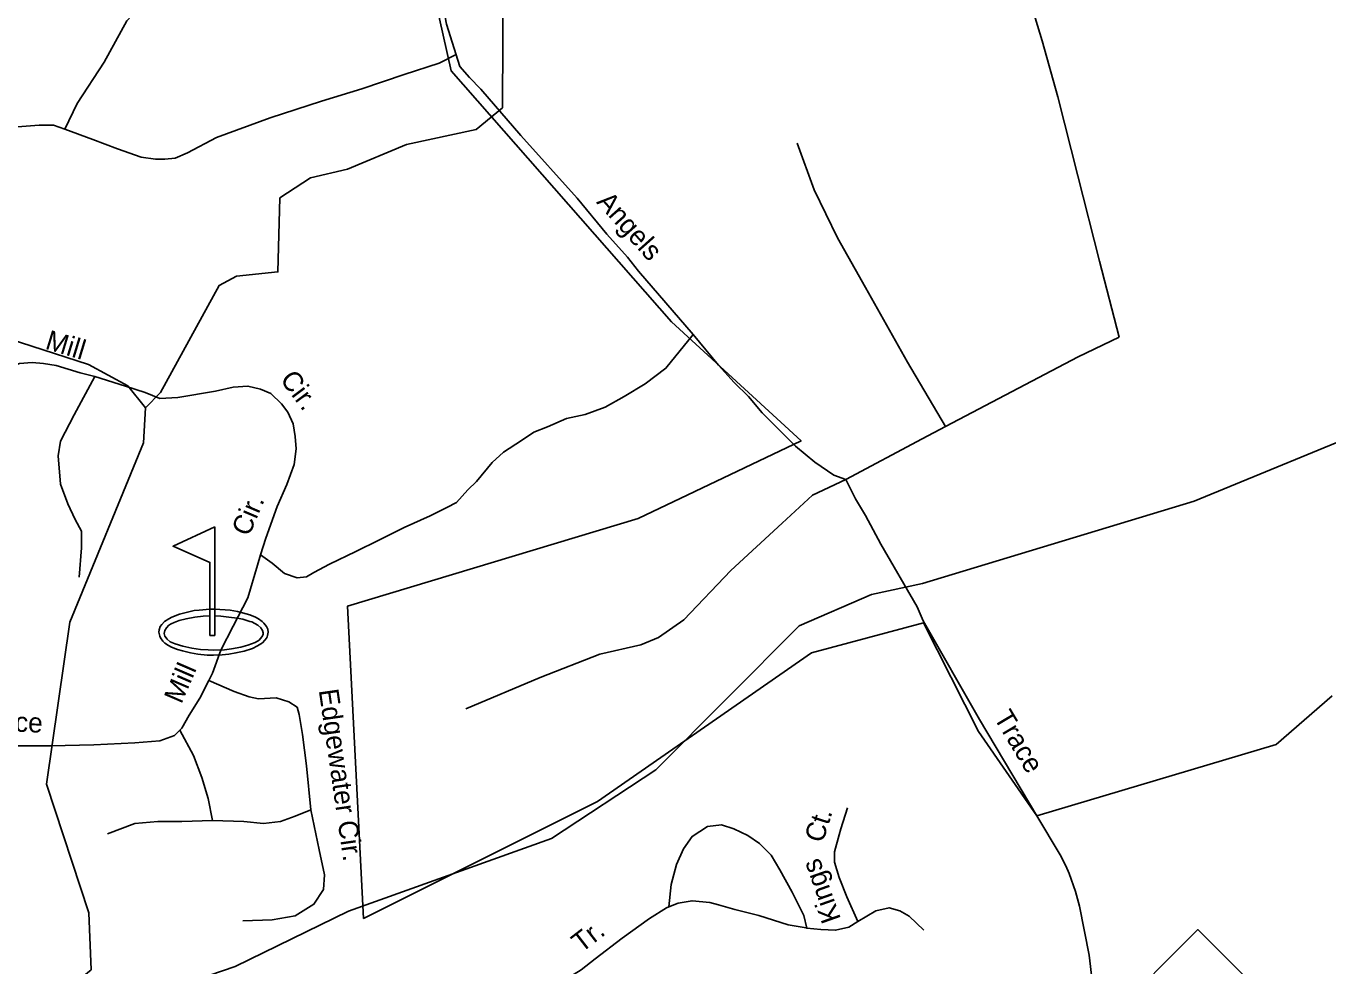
# Model space of a CAD drawing. Extents: x 2104537 to 2336408, y 34176 to 229611.
# Drawn here: x 2148411 to 2153378, y 53148 to 56735 of the extents above; entities that cross this region are included whole.
import ezdxf

# ---------------------------------------------------------------- set-up
doc = ezdxf.new("R2010")
doc.units = 0
for name, color, linetype in [('Exist Boundary Political City Limit New', 7, 'Continuous'), ('Exist Cultural Recreational Golf Course CELL', 7, 'Continuous'), ('Exist Hydrographic Misc Water Feature', 7, 'Continuous'), ('Exist Road Non-System Type 51', 7, 'Continuous'), ('Exist Road Non-System Type 51 Label', 7, 'Continuous'), ('Exist Road Primary NC Shield CELL', 7, 'Continuous'), ('Map Preparation Boundary City Limit Buffer Line', 7, 'Continuous')]:
    doc.layers.add(name, color=color, linetype=linetype)

msp = doc.modelspace()

# ---------------------------------------------------------------- linework, layer by layer
at = {"layer": 'Exist Boundary Political City Limit New'}
msp.add_lwpolyline([(2153394.2, 54178.2), (2153180.5, 53993.5), (2152267.8, 53721.2), (2152045.5, 54042.9), (2151835.2, 54457.7), (2151407.5, 54342.8), (2150590.5, 53775.4), (2149698.8, 53329.2), (2149637, 54520.4), (2150746, 54855.7), (2151368.2, 55151.4), (2150873.8, 55606.2), (2150032.5, 56564.2), (2149793.2, 57632.4)], dxfattribs=at)
at = {"layer": 'Exist Cultural Recreational Golf Course CELL'}
msp.add_lwpolyline([(2149130.4, 54823.2), (2148971.9, 54749.8), (2149112, 54688.2), (2149112, 54509.3), (2149130.4, 54509.3), (2149130.4, 54484.3), (2149130.4, 54409.3), (2149130.4, 54484.3), (2149154, 54482.8), (2149184.6, 54479.5), (2149216.1, 54475.5), (2149237.2, 54471.1), (2149265.1, 54462.8), (2149272, 54460.7), (2149294.7, 54448.9), (2149306.7, 54438), (2149312.2, 54428.4), (2149315.2, 54418.9), (2149314.9, 54414.5), (2149313.9, 54410.4), (2149312.9, 54407.1), (2149310.7, 54403.4), (2149300, 54391.5), (2149284.2, 54382), (2149256.9, 54371.6), (2149230.4, 54364.1), (2149194.8, 54358.6), (2149167.8, 54354.6), (2149127.7, 54352.7), (2149105.2, 54354.6), (2149076.2, 54356.1), (2149043.1, 54360.6), (2149009.1, 54368.1), (2148980, 54376.6), (2148960.5, 54385.1), (2148948.5, 54394.6), (2148940, 54406.6), (2148937.5, 54416.6), (2148940, 54427.6), (2148947, 54438.7), (2148955.5, 54448.2), (2148964.6, 54453.5), (2148976, 54459.2), (2148995.1, 54465.7), (2149021.3, 54472.7), (2149054.1, 54478.7), (2149086.2, 54482.7), (2149112, 54484.3), (2149112, 54509.3), (2149130.4, 54509.3), (2149130.4, 54409.3), (2149112, 54409.3), (2149112, 54484.3), (2149112, 54509.3), (2149071.5, 54505.6), (2149052, 54503.9), (2149021.2, 54496.6), (2148995.7, 54490.4), (2148967.4, 54479.3), (2148955, 54472.2), (2148939.2, 54462.4), (2148929, 54451.4), (2148922.7, 54443.2), (2148918.7, 54430.9), (2148917.7, 54421.1), (2148920.5, 54406.6), (2148923.2, 54399.6), (2148932.2, 54387.3), (2148940.5, 54380.3), (2148954.4, 54370.7), (2148966.1, 54364.9), (2148988.7, 54355.4), (2149007.4, 54350.4), (2149037.7, 54343.2), (2149065.8, 54337.7), (2149102.2, 54334.3), (2149125.7, 54333.3), (2149159.5, 54335.3), (2149184.8, 54337.8), (2149211.2, 54342.4), (2149243.3, 54348.9), (2149274.3, 54359.4), (2149293.7, 54369.3), (2149312.2, 54380.6), (2149322, 54390.6), (2149328, 54398.9), (2149330.6, 54404.3), (2149332, 54408.5), (2149333.4, 54414.8), (2149334.3, 54421.6), (2149332.8, 54432.9), (2149328.2, 54443.2), (2149318.4, 54455.8), (2149312.1, 54462.6), (2149297.3, 54472.3), (2149285.6, 54479.1), (2149264.8, 54487.6), (2149250.5, 54491.6), (2149217.5, 54500.4), (2149189.9, 54505.4), (2149130.4, 54509.3)], close=True, dxfattribs=at)
at = {"layer": 'Exist Hydrographic Misc Water Feature'}
for points in [[(2148866.1, 55278.5), (2148923.9, 55336.4), (2149148, 55745.5), (2149214, 55780.3), (2149371.9, 55797), (2149378.9, 56079), (2149496, 56155.5), (2149637.1, 56188.9), (2149862, 56283), (2150128, 56340.2), (2150228, 56423.5), (2150232.9, 57207.6)], [(2151831.3, 54607.5), (2152868.1, 54922.3), (2153592.1, 55220), (2153849, 55346.3), (2153940.1, 55436.4), (2154031.1, 55638.1), (2154031.1, 55687.3)], [(2148866.1, 55278.5), (2148799, 55361.8), (2148648.9, 55443.4), (2148215, 55583.1)], [(2148468.1, 52976.2), (2148659, 53133.3), (2148649.9, 53350), (2148489, 53842), (2148578, 54460.4), (2148858.9, 55144.1), (2148866.1, 55278.5)], [(2148468.1, 52976.2), (2148818.1, 53012.1), (2149208.9, 53145.6), (2149641, 53357.1), (2150415, 53634.2), (2150814.1, 53895.6), (2151360.9, 54446.1), (2151636.1, 54565.5), (2151831.3, 54607.5)]]:
    msp.add_lwpolyline(points, dxfattribs=at)
at = {"layer": 'Exist Road Non-System Type 51'}
msp.add_line((2151545.3, 53751.5), (2151520, 53670.9), dxfattribs=at)
for points in [[(2148558.6, 56341.7), (2148605.8, 56440.2), (2148708.1, 56597.7), (2148794.7, 56755.2), (2148845.9, 56810.3), (2148936.4, 56897), (2149036.7, 56995.4), (2149154.8, 57089.9), (2149225.6, 57152.9), (2149320.1, 57239.6), (2149363.4, 57294.7), (2149394.9, 57357.7), (2149410.6, 57440.4), (2149414.5, 57515.2), (2149406.7, 57594), (2149359.4, 57688.5), (2149284.7, 57775.1), (2149123.3, 57909), (2149009.2, 58011.4), (2148960, 58039)], [(2150956.8, 55558), (2150956.6, 55558.3), (2150747.3, 55799.6), (2150705, 55853.2), (2150626.7, 55941), (2150514.1, 56078.4), (2150299.2, 56317.5), (2150146.5, 56494.6), (2150102.1, 56538.5), (2150066.1, 56580.5), (2150015.1, 56742.3), (2149996.9, 56838.1), (2149947.9, 57032), (2149925.7, 57125.6), (2149915.3, 57181.6), (2149887, 57277.6), (2149848.2, 57425.4)], [(2152238.3, 57066.2), (2152223.2, 56998.2), (2152223.2, 56956.8), (2152235, 56856.1), (2152288.3, 56678.5), (2152347.5, 56465.4), (2152424.4, 56163.4), (2152507.2, 55837.8), (2152582, 55548)], [(2148361.8, 56349.6), (2148460.2, 56357.5), (2148515.3, 56357.5), (2148558.6, 56341.7), (2148664.8, 56302.4), (2148759.3, 56266.9), (2148849.8, 56235.4), (2148904.9, 56227.5), (2148940.3, 56227.5), (2148979.7, 56231.5), (2149026.9, 56251.2), (2149137.1, 56310.2), (2149341.7, 56385.1), (2149538.5, 56448.1), (2149692, 56495.3), (2149853.3, 56550.4), (2149987.1, 56593.8), (2150051.5, 56626.7)], [(2151353.3, 56287.7), (2151418.4, 56110.1), (2151507.2, 55926.6), (2151613.7, 55737.1), (2151773.5, 55452.9), (2151919.2, 55206.8)], [(2150956.8, 55558), (2150852.4, 55429), (2150772.4, 55369), (2150692.5, 55321), (2150620.5, 55281), (2150544.5, 55253), (2150472.6, 55237), (2150400.6, 55205), (2150348.7, 55185), (2150300.7, 55153.1), (2150232.7, 55109.1), (2150188.7, 55069.1), (2150128.8, 54997.1), (2150096.8, 54965.1), (2150052.8, 54917.1), (2150016.8, 54897.1), (2149952.9, 54865.1), (2149852.9, 54821.1), (2149757, 54773.1), (2149669, 54729.1), (2149569.1, 54681.2), (2149509.1, 54649.2), (2149481.1, 54633.2), (2149445.2, 54629.2), (2149397.2, 54645.2), (2149349.2, 54685.2), (2149305.5, 54717)], [(2151538.8, 55005), (2151492.8, 55020.7), (2151420.6, 55070.6), (2151346.3, 55132.1), (2151219.9, 55259.5), (2151167.6, 55321.3), (2151113.1, 55375.1), (2151053.1, 55440.9), (2150956.8, 55558)], [(2152582, 55548), (2152425.8, 55472.2), (2151919.2, 55206.8)], [(2147102.5, 55351), (2147262.4, 55355), (2147430.3, 55355), (2147534.3, 55363), (2147610.2, 55371), (2147726.1, 55379), (2147782.1, 55395), (2147822.1, 55407), (2147866.1, 55415), (2147914, 55411), (2147986, 55391), (2148046, 55375), (2148109.9, 55371), (2148165.9, 55371), (2148221.9, 55383), (2148269.8, 55403), (2148341.8, 55431), (2148385.8, 55447), (2148433.7, 55451), (2148477.7, 55447), (2148525.7, 55439), (2148617.6, 55411), (2148673.6, 55397)], [(2148673.6, 55397), (2148593.7, 55251), (2148541.7, 55151.1), (2148533.7, 55095.1), (2148541.7, 54987.1), (2148569.7, 54911.1), (2148597.7, 54851.1), (2148621.6, 54807.1), (2148621.6, 54743.1), (2148613.6, 54631.2)], [(2148673.6, 55397), (2148789.5, 55361), (2148865.5, 55337), (2148921.5, 55313), (2148989.4, 55317), (2149133.3, 55341), (2149201.3, 55357), (2149257.3, 55361), (2149305.2, 55349), (2149345.2, 55333), (2149385.2, 55293), (2149409.2, 55261), (2149429.2, 55217), (2149437.2, 55169.1), (2149441.2, 55121.1), (2149433.2, 55061.1), (2149405.2, 54985.1), (2149369.2, 54901.1), (2149325.2, 54781.1), (2149305.5, 54717)], [(2151919.2, 55206.8), (2151830.2, 55160.2), (2151538.8, 55005)], [(2150088.8, 54129.3), (2150372.6, 54249.2), (2150600.5, 54337.2), (2150756.4, 54373.2), (2150824.4, 54401.2), (2150920.3, 54469.2), (2151100.2, 54657.2), (2151296.1, 54837.1), (2151412.1, 54945.1), (2151538.8, 55005)], [(2152267.7, 53721.2), (2152048.4, 54088.9), (2151833.2, 54464.5), (2151810.9, 54518.4), (2151671.8, 54757.7), (2151613.6, 54867.4), (2151575.1, 54931.1), (2151538.8, 55005)], [(2149305.5, 54717), (2149293.3, 54677.2), (2149257.3, 54553.2), (2149201.3, 54445.2), (2149153.3, 54353.2), (2149121.4, 54265.2), (2149107.5, 54237.6)], [(2149107.5, 54237.6), (2149073.4, 54169.3), (2149033.4, 54105.3), (2149005.4, 54055.3), (2148997.7, 54047.6)], [(2149497.1, 53743.3), (2149481.1, 53911.3), (2149465.2, 54031.3), (2149453.2, 54107.3), (2149445.2, 54135.3), (2149413.2, 54155.3), (2149365.2, 54171.3), (2149297.3, 54167.3), (2149261.3, 54175.3), (2149205.3, 54195.3), (2149107.5, 54237.6)], [(2148997.7, 54047.6), (2148977.4, 54027.3), (2148921.5, 54007.3), (2148825.5, 53999.3), (2148669.6, 53991.3), (2148505.7, 53987.3), (2148353.8, 53987.3), (2148257.8, 53979.3), (2148161.9, 53991.3), (2148094.9, 54018.3)], [(2149121.4, 53703.4), (2149105.4, 53787.3), (2149081.4, 53867.3), (2149049.4, 53951.3), (2148997.7, 54047.6)], [(2149121.4, 53703.4), (2149241.3, 53699.4), (2149317.2, 53691.4), (2149381.2, 53699.4), (2149437.2, 53719.3), (2149497.1, 53743.3)], [(2149497.1, 53743.3), (2149529.1, 53591.4), (2149549.1, 53495.4), (2149545.1, 53439.4), (2149509.1, 53383.4), (2149437.2, 53339.4), (2149349.2, 53323.4), (2149237.3, 53319.4)], [(2152267.7, 53721.2), (2152356.7, 53572.1), (2152378.8, 53530), (2152391.4, 53499.9), (2152414.7, 53431.8), (2152430.3, 53375.8), (2152467.1, 53188.7), (2152496.7, 52938.7), (2152498, 52906.7)], [(2148721.6, 53651.4), (2148825.5, 53691.4), (2148913.5, 53699.4), (2149005.4, 53699.4), (2149121.4, 53703.4)], [(2150863.1, 53373), (2150872.2, 53458.4), (2150892.9, 53535.3), (2150919.5, 53594.6), (2150952.1, 53641.9), (2151011.2, 53680.4), (2151064.5, 53686.3), (2151111.8, 53671.5), (2151165.1, 53644.9), (2151209.5, 53615.3), (2151253.8, 53570.9), (2151286.4, 53514.6), (2151333.7, 53428.8), (2151378.1, 53340), (2151390, 53292.3)], [(2151520, 53670.9), (2151512.7, 53647.8), (2151495, 53582.7), (2151495, 53544.2), (2151512.7, 53485), (2151542.3, 53411), (2151584.2, 53316.8)], [(2150863.1, 53373), (2150854.4, 53369.6), (2150789.3, 53328.1), (2150685.8, 53254.1), (2150582.2, 53174.2), (2150529, 53132.7), (2150475.7, 53100.2), (2150406.6, 53062.5), (2150366.6, 53030.5), (2150366.6, 53013.4), (2150366.6, 53010.5), (2150384, 52952.2), (2150398.8, 52919.6), (2150404.1, 52896.1), (2150428.6, 52838.2), (2150479.1, 52702.4)], [(2151390, 53292.3), (2151387, 53292.6), (2151318.9, 53304.4), (2151206.5, 53340), (2151114.8, 53363.6), (2151052.7, 53381.4), (2151020.1, 53390.3), (2150952.1, 53396.2), (2150898.8, 53387.3), (2150863.1, 53373)], [(2151836.7, 53283.7), (2151780.5, 53337), (2151745, 53357.7), (2151703.6, 53369.6), (2151653.3, 53357.7), (2151584.2, 53316.8)], [(2151584.2, 53316.8), (2151549.7, 53295.6), (2151499.4, 53283.7), (2151443.2, 53286.7), (2151390.1, 53292.3), (2151390, 53292.3)]]:
    msp.add_lwpolyline(points, dxfattribs=at)
at = {"layer": 'Exist Road Primary NC Shield CELL'}
msp.add_lwpolyline([(2152549.5, 52953.5), (2152882.5, 53286.5), (2153215.5, 52953.5), (2152882.5, 52620.5)], close=True, dxfattribs=at)
at = {"layer": 'Map Preparation Boundary City Limit Buffer Line'}
msp.add_lwpolyline([(2153394.2, 54178.2), (2153180.5, 53993.5), (2152267.8, 53721.2), (2152045.5, 54042.9), (2151835.2, 54457.7), (2151407.5, 54342.8), (2150590.5, 53775.4), (2149698.8, 53329.2), (2149637, 54520.4), (2150746, 54855.7), (2151368.2, 55151.4), (2150873.8, 55606.2), (2150032.5, 56564.2), (2149793.2, 57632.4)], dxfattribs=at)

# ---------------------------------------------------------------- texts
at = {"layer": 'Exist Road Non-System Type 51 Label'}
for s, rotation, p in [('Angels', 311.7479, (2150584.7, 56062)), ('Mill', 343.067, (2148480, 55504.4)), ('Cir.', 306.86, (2149377, 55386)), ('Cir.', 66.8626, (2149260.8, 54783.6)), ('Mill', 66.6855, (2149003.2, 54144.8)), ('Edgewater Cir.', 278.1934, (2149527.4, 54200.1)), ('Rice', 357.5232, (2148272.5, 54046.3)), ('Trace', 300.8166, (2152101.4, 54096.1)), ('Ct.', 72.5613, (2151450.5, 53613.9)), ('Kings', 109.457, (2151520.7, 53326.9)), ('Tr.', 37.6631, (2150529.3, 53195.5))]:
    msp.add_text(s, height=75, rotation=rotation, dxfattribs=at).set_placement(p)

doc.saveas('drawing.dxf')
